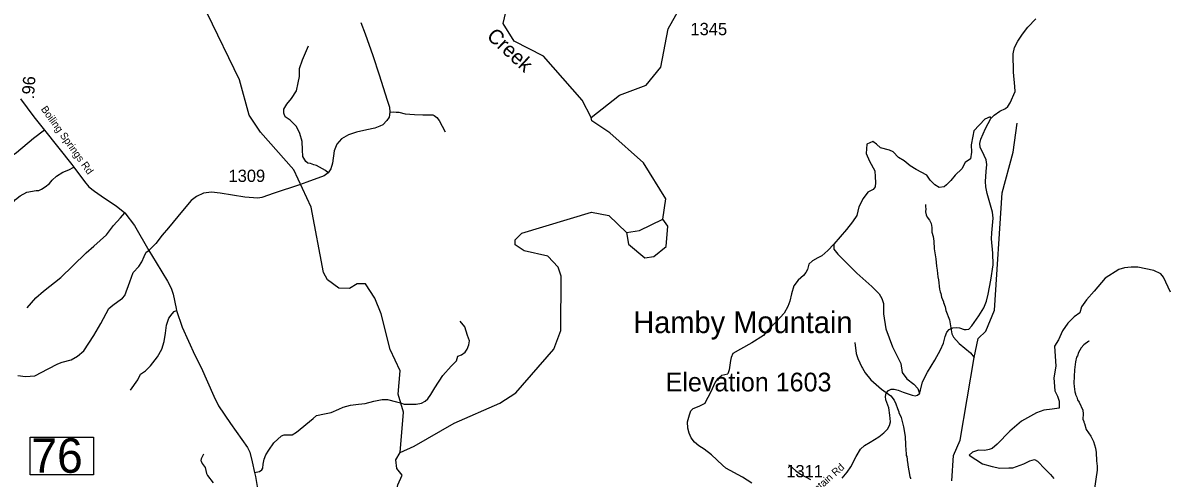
# Model space of a CAD drawing. Extents: x 1248224 to 1454986, y 825081 to 985870.
# Drawn here: x 1318874 to 1330449, y 883811 to 888434 of the extents above; entities that cross this region are included whole.
import ezdxf

# ---------------------------------------------------------------- set-up
doc = ezdxf.new("R2010")
doc.units = 0
for name, color, linetype in [('Exist Geographical Mountain Summit Elevation Number Label', 7, 'Continuous'), ('Exist Geographical Mountain Summit Label', 7, 'Continuous'), ('Exist Hydrographic Creek Single Shore', 7, 'Continuous'), ('Exist Hydrographic Creek Single Shore Label', 7, 'Continuous'), ('Exist Hydrographic Misc Water Feature', 7, 'Continuous'), ('Exist Road Non-System Type 51', 7, 'Continuous'), ('Exist Road Secondary Mileage Hundredths English Label', 7, 'Continuous'), ('Exist Road Secondary Structure Standard Bridge Number Label', 7, 'Continuous'), ('Exist Road Secondary Type 51 Attributed', 7, 'Continuous'), ('Exist Road Secondary Type 51 Label', 7, 'Continuous'), ('Exist Road Secondary Type 51 Number Label', 7, 'Continuous')]:
    doc.layers.add(name, color=color, linetype=linetype)

msp = doc.modelspace()

# ---------------------------------------------------------------- linework, layer by layer
at = {"layer": 'Exist Hydrographic Creek Single Shore'}
for points in [[(1324639, 887471), (1324546, 887648), (1324154, 888095), (1323856, 888248), (1323744, 888428), (1323771, 888542), (1323901, 888740), (1324198, 888983), (1324259, 889081), (1324300, 889405), (1324186, 889899), (1324169, 890218), (1324113, 890328), (1323852, 890592), (1323499, 890832)], [(1324639, 887471), (1324927, 887698), (1325197, 887801), (1325343, 887982), (1325418, 888371), (1325575, 888650), (1325762, 888804), (1325930, 888876), (1325999, 888913), (1326041, 888974), (1326033, 889138), (1325980, 889304), (1325925, 889407), (1325922, 889512), (1325944, 889529), (1326151, 889484), (1326280, 889444), (1326416, 889371)], [(1325365, 886439), (1325395, 886647), (1325170, 887013), (1324827, 887316), (1324646, 887438), (1324639, 887471)], [(1322700, 884073), (1322843, 884135), (1323249, 884370), (1323712, 884574), (1323873, 884679), (1324259, 885121), (1324330, 885310), (1324334, 885862), (1324303, 885954), (1324197, 886065), (1323957, 886119), (1323866, 886180), (1323868, 886229), (1323936, 886297), (1324641, 886512), (1324816, 886476), (1324995, 886305)], [(1325181, 886048), (1325273, 886063), (1325400, 886162), (1325414, 886369), (1325365, 886439)], [(1324995, 886305), (1325017, 886186), (1325181, 886048)], [(1321033, 880846), (1321143, 880885), (1321219, 880910), (1321327, 880924), (1321426, 880998), (1321561, 881164), (1321867, 881256), (1322255, 881585), (1322424, 881902), (1322641, 882016), (1322655, 882054), (1322557, 882245), (1322430, 882611), (1322334, 882954), (1322378, 883154), (1322430, 883255), (1322560, 883420), (1322639, 883590), (1322677, 883745), (1322720, 883841), (1322666, 883909), (1322656, 883998), (1322700, 884073)]]:
    msp.add_lwpolyline(points, dxfattribs=at)
at = {"layer": 'Exist Hydrographic Misc Water Feature'}
for points in [[(1322700, 884073), (1322734, 884482), (1322680, 884664), (1322702, 884900), (1322599, 885119), (1322507, 885478), (1322445, 885637), (1322348, 885784), (1322264, 885785), (1322188, 885738), (1322080, 885740), (1321965, 885824), (1321925, 885900), (1321799, 886563), (1321624, 886940), (1321283, 887325), (1321170, 887495), (1321070, 887854), (1320744, 888531)], [(1328297, 883783), (1328312, 884042), (1328382, 884198), (1328524, 885037), (1328564, 885229), (1328641, 885303), (1328730, 885518), (1328807, 886708), (1328917, 887122), (1328957, 887414)], [(1328030, 886590), (1328028, 886566), (1328031, 886546), (1328030, 886514), (1328035, 886486), (1328047, 886462), (1328070, 886429), (1328085, 886396), (1328092, 886356), (1328094, 886310), (1328105, 886264), (1328112, 886216), (1328118, 886138), (1328135, 886039), (1328141, 885963), (1328148, 885923), (1328154, 885855), (1328161, 885826), (1328170, 885730), (1328177, 885702), (1328185, 885686), (1328192, 885650), (1328211, 885601), (1328210, 885593), (1328229, 885549), (1328236, 885512), (1328273, 885419), (1328297, 885275), (1328313, 885244), (1328371, 885179), (1328486, 885085), (1328524, 885037)], [(1324995, 886305), (1325129, 886325), (1325365, 886439)], [(1327311, 885187), (1327327, 885077), (1327342, 885026), (1327384, 884937), (1327391, 884929), (1327418, 884880), (1327476, 884811), (1327527, 884761), (1327581, 884716), (1327676, 884647), (1327710, 884604), (1327727, 884567), (1327744, 884519), (1327759, 884486), (1327759, 884478), (1327781, 884426), (1327807, 884333), (1327824, 884233), (1327823, 884201), (1327827, 884185), (1327825, 884131), (1327829, 884117), (1327834, 884040), (1327838, 884032), (1327845, 883968), (1327848, 883960), (1327848, 883944), (1327869, 883828), (1327876, 883811), (1327876, 883803)], [(1329686, 885207), (1329684, 885201), (1329635, 885164), (1329606, 885133), (1329579, 885086), (1329570, 885054), (1329561, 885038), (1329550, 884991), (1329540, 884911), (1329534, 884775), (1329535, 884743), (1329542, 884689), (1329549, 884667), (1329549, 884659), (1329562, 884634), (1329571, 884606), (1329587, 884582), (1329624, 884501), (1329629, 884464), (1329626, 884411), (1329633, 884388), (1329633, 884380), (1329640, 884366), (1329659, 884304), (1329705, 884238), (1329731, 884184), (1329753, 884117), (1329760, 884073), (1329762, 883989), (1329770, 883932), (1329771, 883892), (1329739, 883685)], [(1320706, 884055), (1320683, 884007), (1320680, 883991), (1320682, 883983), (1320693, 883961), (1320724, 883920), (1320738, 883858), (1320746, 883837), (1320804, 883764)], [(1326639, 883947), (1326653, 883939), (1326710, 883889), (1326761, 883852), (1326863, 883797)]]:
    msp.add_lwpolyline(points, dxfattribs=at)
at = {"layer": 'Exist Road Non-System Type 51'}
for points in [[(1321971, 886911), (1321943, 886936), (1321851, 886986), (1321827, 886993), (1321793, 887004), (1321764, 887010), (1321744, 887026), (1321714, 887076), (1321710, 887145), (1321707, 887228), (1321684, 887309), (1321649, 887381), (1321587, 887445), (1321535, 887478), (1321522, 887517), (1321520, 887556), (1321552, 887609), (1321600, 887665), (1321650, 887742), (1321668, 887824), (1321681, 887890), (1321679, 887970), (1321711, 888057), (1321773, 888200)], [(1322597, 887526), (1322630, 887530), (1322660, 887528), (1322689, 887525), (1322751, 887511), (1322848, 887504), (1322930, 887501), (1322979, 887499), (1323031, 887499), (1323046, 887493), (1323074, 887473), (1323098, 887442), (1323156, 887328)], [(1328693, 887463), (1328684, 887478), (1328630, 887457), (1328518, 887336), (1328509, 887282), (1328493, 887194), (1328497, 887119), (1328484, 887053), (1328430, 887015), (1328397, 886953), (1328330, 886886), (1328285, 886832), (1328243, 886790), (1328218, 886769), (1328168, 886761), (1328122, 886790), (1328076, 886836), (1328043, 886886), (1327935, 886944), (1327872, 886982), (1327814, 887032), (1327756, 887065), (1327702, 887123), (1327664, 887140), (1327573, 887165), (1327531, 887203), (1327494, 887228), (1327435, 887203), (1327427, 887107), (1327460, 887028), (1327514, 886932), (1327519, 886869), (1327523, 886811), (1327519, 886769), (1327498, 886740), (1327444, 886715), (1327398, 886649), (1327352, 886565), (1327331, 886478), (1327290, 886415), (1327227, 886336), (1327098, 886186), (1327098, 886136), (1327140, 886086), (1327331, 885891), (1327485, 885757), (1327560, 885681), (1327585, 885635), (1327602, 885585), (1327602, 885481), (1327627, 885327), (1327693, 885144), (1327777, 884977), (1327793, 884885), (1327839, 884819), (1327910, 884765), (1327952, 884723), (1327969, 884672)], [(1319095, 887344), (1318982, 887259), (1318810, 887114), (1318746, 887070), (1318710, 887055), (1318674, 887043), (1318640, 887019), (1318601, 886997), (1318555, 886990), (1318514, 886987), (1318509, 886965), (1318533, 886880)], [(1318647, 886461), (1318703, 886505), (1318749, 886578), (1318800, 886641), (1318846, 886678), (1318914, 886714), (1319009, 886731), (1319038, 886733), (1319062, 886746), (1319101, 886770), (1319143, 886804), (1319172, 886835), (1319215, 886877), (1319281, 886916), (1319339, 886942), (1319390, 886969)], [(1318917, 885542), (1319006, 885642), (1319084, 885708), (1319259, 885848), (1319380, 885967), (1319516, 886099), (1319594, 886167), (1319722, 886280), (1319795, 886375), (1319863, 886455), (1319907, 886506)], [(1318825, 884852), (1318900, 884844), (1318997, 884849), (1319131, 884922), (1319230, 884971), (1319274, 884990), (1319366, 885012), (1319429, 885051), (1319492, 885104), (1319594, 885261), (1319664, 885383), (1319747, 885533), (1319786, 885567), (1319837, 885606), (1319885, 885640), (1319909, 885667), (1319960, 885805), (1319994, 885898), (1320050, 885960), (1320081, 886009), (1320106, 886062), (1320125, 886106), (1320153, 886124)], [(1327098, 886186), (1327040, 886122), (1326978, 886069), (1326936, 886049), (1326883, 886018), (1326847, 885982), (1326833, 885931), (1326816, 885898), (1326791, 885867), (1326737, 885822), (1326692, 885763), (1326670, 885682), (1326653, 885609), (1326634, 885555), (1326594, 885485), (1326516, 885398), (1326465, 885348), (1326426, 885311), (1326387, 885258), (1326269, 885185), (1326154, 885121), (1326076, 885076), (1326059, 885037), (1326051, 885006), (1326037, 884910), (1326023, 884870)], [(1330514, 885698), (1330443, 885852), (1330414, 885885), (1330343, 885918), (1330181, 885952), (1330114, 885952), (1330047, 885947), (1329989, 885931), (1329852, 885843), (1329739, 885710), (1329660, 885623), (1329610, 885552), (1329594, 885489), (1329536, 885448), (1329473, 885385), (1329419, 885306), (1329377, 885214), (1329336, 885152), (1329352, 884948), (1329332, 884831), (1329340, 884698), (1329369, 884644), (1329386, 884594), (1329386, 884523)], [(1319965, 884703), (1320040, 884808), (1320069, 884866), (1320118, 884900), (1320169, 884951), (1320239, 885043), (1320285, 885121), (1320309, 885199), (1320322, 885284), (1320331, 885364), (1320356, 885435), (1320389, 885480), (1320409, 885504), (1320434, 885515)], [(1321225, 883868), (1321258, 883874), (1321274, 883879), (1321299, 883895), (1321307, 883914), (1321312, 883955), (1321323, 884004), (1321339, 884047), (1321369, 884096), (1321421, 884169), (1321499, 884240), (1321524, 884251), (1321562, 884251), (1321605, 884251), (1321651, 884280), (1321819, 884416), (1321854, 884446), (1321933, 884465), (1322001, 884478), (1322079, 884511), (1322123, 884533), (1322196, 884554), (1322280, 884563), (1322347, 884568), (1322434, 884592), (1322518, 884611), (1322572, 884611), (1322664, 884586), (1322704, 884575), (1322740, 884564), (1322794, 884562), (1322862, 884562), (1322919, 884573), (1322956, 884592), (1322981, 884616), (1323011, 884659), (1323051, 884730), (1323135, 884852), (1323219, 884949), (1323274, 885001), (1323287, 885050), (1323322, 885062), (1323360, 885090), (1323379, 885122), (1323398, 885166), (1323403, 885206), (1323384, 885258), (1323357, 885347), (1323311, 885404)], [(1326268, 883760), (1326174, 883822), (1326003, 883913), (1325969, 883943), (1325857, 884049), (1325783, 884105), (1325729, 884141), (1325687, 884177), (1325653, 884221), (1325631, 884269), (1325617, 884319), (1325615, 884383), (1325635, 884453), (1325649, 884494), (1325671, 884518), (1325735, 884542), (1325795, 884572), (1325809, 884604), (1325843, 884664), (1325867, 884720), (1325895, 884784), (1325929, 884826), (1325963, 884856), (1326023, 884870)], [(1329386, 884523), (1329312, 884512), (1329229, 884500), (1329154, 884475), (1329004, 884391), (1328883, 884287), (1328754, 884158), (1328704, 884112), (1328675, 884104), (1328629, 884091), (1328567, 884096), (1328504, 884075), (1328471, 884046)], [(1328471, 884046), (1328538, 884000), (1328608, 883958), (1328704, 883929), (1328783, 883912), (1328875, 883916), (1328916, 883916), (1329025, 883958), (1329087, 883987), (1329133, 884000), (1329166, 883983), (1329241, 883904), (1329295, 883850), (1329329, 883808)]]:
    msp.add_lwpolyline(points, dxfattribs=at)
at = {"layer": 'Exist Road Secondary Structure Standard Bridge Number Label'}
msp.add_lwpolyline([(1318948, 884228), (1319592, 884228), (1319592, 883846), (1318948, 883846)], close=True, dxfattribs=at)
at = {"layer": 'Exist Road Secondary Type 51 Attributed'}
for points in [[(1322301, 888438), (1322347, 888320), (1322425, 888102), (1322488, 887907), (1322569, 887647), (1322592, 887577), (1322597, 887526), (1322588, 887475), (1322566, 887441), (1322525, 887399), (1322496, 887383), (1322444, 887363), (1322363, 887346), (1322257, 887325), (1322176, 887297), (1322106, 887257), (1322059, 887203), (1322031, 887134), (1322014, 887009), (1321999, 886951), (1321971, 886911), (1321930, 886879), (1321756, 886815), (1321681, 886789), (1321423, 886703), (1321299, 886662), (1321258, 886654), (1321124, 886665), (1320874, 886705), (1320786, 886714), (1320708, 886705), (1320636, 886671), (1320581, 886630), (1320494, 886525), (1320350, 886352), (1320286, 886277), (1320222, 886194), (1320153, 886124)], [(1327184, 883811), (1327234, 883873), (1327270, 883927), (1327327, 884031), (1327371, 884106), (1327409, 884144), (1327466, 884177), (1327557, 884231), (1327606, 884272), (1327643, 884310), (1327665, 884345), (1327673, 884382), (1327668, 884451), (1327657, 884527), (1327625, 884605), (1327622, 884640), (1327630, 884674), (1327655, 884701), (1327681, 884714), (1327711, 884714), (1327752, 884706), (1327802, 884685), (1327893, 884655), (1327923, 884648), (1327948, 884653), (1327969, 884672), (1327979, 884704), (1327999, 884789), (1328048, 884889), (1328125, 885009), (1328182, 885114), (1328211, 885181), (1328228, 885251), (1328246, 885294), (1328270, 885320), (1328305, 885337), (1328339, 885341), (1328374, 885337), (1328421, 885321), (1328441, 885321), (1328470, 885325), (1328499, 885359), (1328569, 885458), (1328621, 885539), (1328647, 885608), (1328663, 885678), (1328690, 885822), (1328714, 885977), (1328712, 886095), (1328698, 886242), (1328703, 886303), (1328714, 886452), (1328707, 886513), (1328655, 886700), (1328640, 886767), (1328639, 886824), (1328644, 886923), (1328650, 886995), (1328645, 887044), (1328623, 887086), (1328583, 887170), (1328581, 887208), (1328589, 887251), (1328639, 887361), (1328693, 887463), (1328726, 887496), (1328782, 887535), (1328839, 887563), (1328863, 887583), (1328887, 887622), (1328938, 887737), (1328935, 887788), (1328920, 887933), (1328917, 888117), (1328933, 888184), (1328965, 888247), (1329013, 888318), (1329067, 888389), (1329148, 888474)], [(1318851, 887662), (1318985, 887480), (1319095, 887344), (1319370, 886994), (1319390, 886969), (1319501, 886822), (1319545, 886767), (1319601, 886724), (1319701, 886655), (1319821, 886575), (1319907, 886506), (1320005, 886375), (1320153, 886124)], [(1320153, 886124), (1320228, 886002), (1320343, 885810), (1320377, 885741), (1320400, 885679), (1320429, 885535), (1320434, 885515), (1320491, 885345), (1320620, 885060), (1320684, 884936), (1320811, 884645), (1320860, 884546), (1320979, 884366), (1321154, 884122), (1321175, 884077), (1321201, 883978), (1321225, 883868), (1321235, 883829), (1321262, 883665)]]:
    msp.add_lwpolyline(points, dxfattribs=at)

# ---------------------------------------------------------------- texts
at = {"layer": 'Exist Geographical Mountain Summit Elevation Number Label'}
msp.add_text('Elevation 1603', height=190, dxfattribs=at).set_placement((1325394, 884692))
at = {"layer": 'Exist Geographical Mountain Summit Label'}
msp.add_text('Hamby Mountain', height=220, dxfattribs=at).set_placement((1325065, 885284))
at = {"layer": 'Exist Hydrographic Creek Single Shore Label'}
msp.add_text('Creek', height=150, rotation=317.1427, dxfattribs=at).set_placement((1323569, 888286))
at = {"layer": 'Exist Road Secondary Mileage Hundredths English Label'}
msp.add_text('.96', height=125, rotation=86.0566, dxfattribs=at).set_placement((1318987, 887656))
at = {"layer": 'Exist Road Secondary Structure Standard Bridge Number Label'}
msp.add_text('76', height=350, dxfattribs=at).set_placement((1318961, 883866))
at = {"layer": 'Exist Road Secondary Type 51 Label'}
for s, rotation, p in [('Boiling Springs Rd', 305.6958, (1319054, 887557)), ('Hamby Mountain Rd', 41.7583, (1326531, 883304))]:
    msp.add_text(s, height=75, rotation=rotation, dxfattribs=at).set_placement(p)
at = {"layer": 'Exist Road Secondary Type 51 Number Label'}
for s, p in [('1345', (1325645, 888308)), ('1309', (1320960, 886818)), ('1311', (1326617, 883820))]:
    msp.add_text(s, height=125, dxfattribs=at).set_placement(p)

doc.saveas('drawing.dxf')
